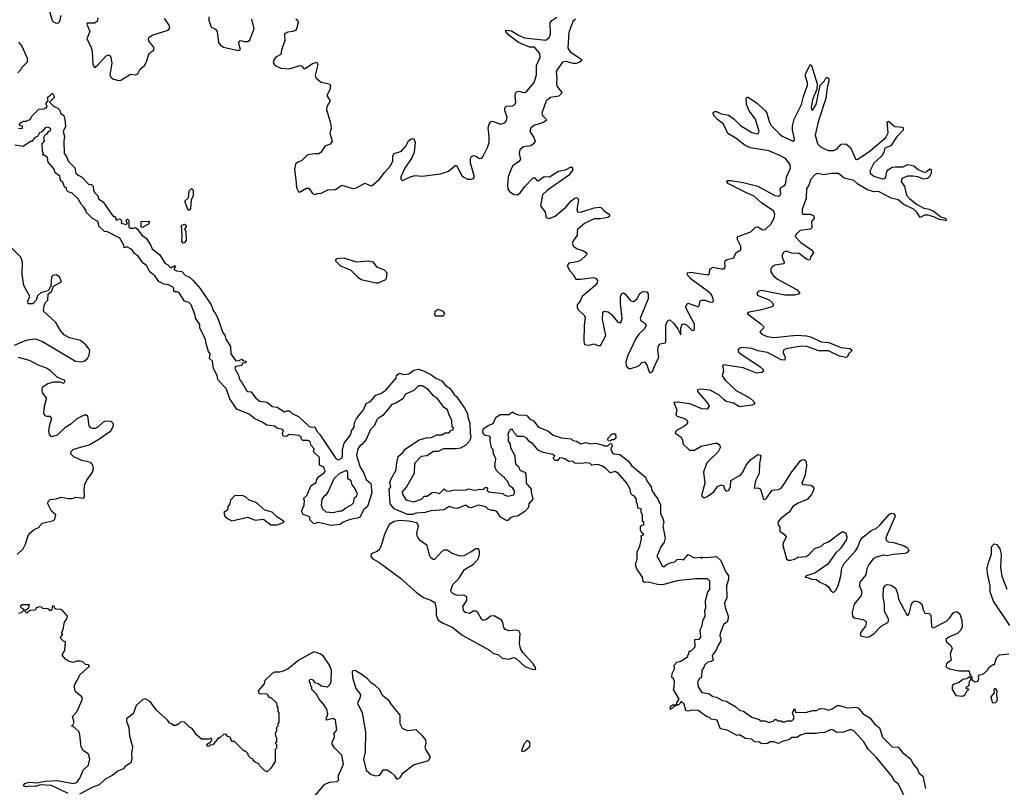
# Model space of a CAD drawing. Extents: x 2494118 to 2687960, y 757339 to 915227.
# Tile 310 of 364: x 2662546 to 2670615, y 833075 to 839361. Entities that reach past the tile are written whole.
import ezdxf

# ---------------------------------------------------------------- set-up
doc = ezdxf.new("R2010")
doc.units = 0

msp = doc.modelspace()

# ---------------------------------------------------------------- linework, layer by layer
at = {"layer": '0CON20XD'}
for points in [[(2662780.4, 839460.4), (2662810.5, 839355), (2662825, 839341.2), (2662848.5, 839331.5), (2662865, 839333.6), (2662873.3, 839345), (2662885.4, 839395)], [(2663185.9, 839375), (2663180.8, 839345), (2663158, 839331.9), (2663098.3, 839331.7), (2663096, 839325), (2663119.3, 839265), (2663095.5, 839205), (2663129.9, 839139.9), (2663138.7, 839101.3), (2663146.2, 838996.2), (2663155, 838972), (2663165, 838972.5), (2663185, 838990), (2663255, 839066), (2663275, 839074), (2663291.1, 839061.1), (2663300.4, 839005), (2663285.6, 838905), (2663295, 838886), (2663310, 838875), (2663355, 838862.9), (2663375, 838864.3), (2663455, 838914), (2663495, 838910), (2663513.9, 838916.1), (2663533.2, 838956.8), (2663567.5, 838985), (2663585.8, 839015), (2663605, 839080), (2663646.2, 839115), (2663646.2, 839135), (2663604.1, 839184.1), (2663600, 839205), (2663604.2, 839215.8), (2663632.5, 839235), (2663763.8, 839276.2), (2663776.4, 839293.6), (2663770, 839315), (2663731.7, 839371.7)], [(2664094.6, 839385), (2664096.8, 839356.8), (2664115, 839300), (2664151.7, 839281.7), (2664163.6, 839263.6), (2664173.7, 839173.7), (2664188.1, 839155), (2664216, 839135), (2664335, 839108.2), (2664354.3, 839115.7), (2664342.3, 839165), (2664344.6, 839185.4), (2664355, 839191.1), (2664385, 839182.5), (2664415, 839181.9), (2664433.1, 839195), (2664468.6, 839285), (2664448.1, 839365)], [(2664807.5, 839367.5), (2664824.5, 839354.5), (2664827.5, 839335), (2664814.5, 839285), (2664805, 839271.9), (2664785, 839262.7), (2664742.3, 839257.7), (2664715.8, 839245), (2664719.6, 839190.5), (2664692.2, 839112.2), (2664685.7, 839075), (2664645, 839053.9), (2664630, 839035), (2664622.9, 839005), (2664638.6, 838985), (2664685, 838964.6), (2664755, 838958.1), (2664845, 838984.3), (2664855, 838982), (2664875, 838960), (2664885, 838960.6), (2664945, 839002.2), (2664981.7, 839011.7), (2664988.6, 838995), (2664968.1, 838905), (2664972.5, 838885), (2665015, 838848.6), (2665083.3, 838835), (2665092.5, 838815), (2665087.1, 838785), (2665066, 838745), (2665066.2, 838735), (2665090, 838695), (2665064.1, 838645.9), (2665061.2, 838625), (2665093, 838513), (2665098.3, 838468.3), (2665086.7, 838435), (2665105.8, 838364.2), (2665088.8, 838341.2), (2665046.1, 838323.9), (2665016.7, 838275), (2664998.3, 838261.7), (2664965, 838263.3), (2664905, 838253.3), (2664855.8, 838204.2), (2664825, 838193.3), (2664805, 838176.7), (2664797.5, 838135), (2664808.1, 838051.9), (2664814.4, 837984.4), (2664831.7, 837951.7), (2664845, 837951.2), (2664895, 837980), (2664915, 837982), (2664946.1, 837936.1), (2664965, 837928.8), (2664985, 837937.5), (2665015, 837938.8), (2665071.7, 837968.3), (2665135, 837970), (2665185, 838005.8), (2665275, 837977.5), (2665305, 837984), (2665375, 838022.5), (2665425, 838001.2), (2665435, 838003.8), (2665495, 838054.2), (2665536.9, 838113.1), (2665585.3, 838164.7), (2665603.3, 838205), (2665604.1, 838245.9), (2665613.3, 838265), (2665676, 838285), (2665710.8, 838325), (2665731.3, 838368.7), (2665755, 838383.8), (2665775, 838387.5), (2665785.8, 838355), (2665779.2, 838275), (2665755.4, 838224.7), (2665705, 838150.8), (2665668.1, 838075), (2665668.8, 838055), (2665685, 838044), (2665740.7, 838070.7), (2665785, 838086), (2665845, 838078), (2665995, 838098.5), (2666060, 838120), (2666115, 838167.5), (2666125, 838167.5), (2666170.5, 838085), (2666185, 838070), (2666215, 838055.6), (2666245, 838053.3), (2666265, 838059.2), (2666273.1, 838075), (2666238.9, 838185), (2666238.9, 838225), (2666248.8, 838241.2), (2666265, 838249.5), (2666285, 838243.6), (2666315, 838223.1), (2666333.3, 838226.7), (2666342.1, 838237.9), (2666380.8, 838315), (2666392.9, 838355), (2666394.1, 838405), (2666384.6, 838475), (2666393.1, 838505), (2666407, 838523), (2666421.2, 838528.8), (2666485, 838505.5), (2666522.8, 838517.2), (2666535.4, 838535), (2666540, 838565), (2666521.1, 838615), (2666520.3, 838639.7), (2666535, 838651.4), (2666585, 838654.5), (2666604.2, 838665), (2666612.7, 838685), (2666605.4, 838735), (2666609.8, 838760.2), (2666619.4, 838770.6), (2666635, 838774.3), (2666666.4, 838766.4), (2666685, 838765.5), (2666701.4, 838775), (2666761.8, 838845), (2666781.3, 838908.7), (2666782, 838985), (2666810, 839055), (2666809.6, 839085), (2666766, 839135), (2666725, 839135.5), (2666634.7, 839174.7), (2666555.7, 839235), (2666530, 839265), (2666530, 839275), (2666575, 839268.9), (2666633.7, 839233.6), (2666683.1, 839213.1), (2666858.3, 839191.7), (2666884.4, 839215), (2666896.9, 839243.1), (2666892.9, 839335), (2666907.1, 839352.9), (2666947.7, 839382.3)], [(2667100, 839365), (2667077.8, 839345), (2667046.7, 839255), (2667038.8, 839128.8), (2667057.3, 839097.3), (2667136.7, 839046.7), (2667148.8, 839035), (2667148.8, 839025), (2667131.3, 839008.7), (2667105, 839001.1), (2667081.7, 839001.7), (2667025, 839017.9), (2666995, 839012.5), (2666942, 838938), (2666949.1, 838875), (2666943.8, 838843.8), (2666947.5, 838815), (2666990, 838765), (2666986.7, 838755), (2666963.3, 838735), (2666895, 838724.5), (2666861.2, 838695), (2666824.6, 838594.6), (2666830.6, 838575), (2666860.8, 838545), (2666860.8, 838535), (2666833.3, 838516.7), (2666765, 838497.9), (2666733.6, 838475), (2666726.4, 838445), (2666760.6, 838395), (2666769.2, 838365), (2666757.5, 838345), (2666735, 838326.5), (2666675, 838318.5), (2666645.6, 838295), (2666640, 838265), (2666648.9, 838215), (2666634.7, 838195.3), (2666588.5, 838165), (2666575, 838145.7), (2666547.7, 838075), (2666542.9, 838002.9), (2666546.4, 837975), (2666560, 837955), (2666595, 837928.5), (2666625, 837926.2), (2666651.2, 837945), (2666685.3, 837994.7), (2666755, 838064.3), (2666766.9, 838066.9), (2666783.8, 838043.8), (2666795, 838041.1), (2666845, 838075.6), (2666888.8, 838075), (2666935, 838104.5), (2666960.4, 838119.6), (2667019.6, 838130.5), (2667065, 838155.7), (2667076.7, 838146.7), (2667077.5, 838125), (2667044.5, 838085), (2666872.1, 837965), (2666829.6, 837925), (2666814.5, 837835), (2666851.4, 837785), (2666861.1, 837741.1), (2666885, 837733.5), (2666935, 837752.1), (2667020.4, 837825), (2667065, 837877.3), (2667095, 837899.4), (2667114.2, 837904.2), (2667125.5, 837885), (2667110.9, 837805), (2667117.6, 837787.6), (2667145, 837785.4), (2667255, 837820.4), (2667296.6, 837826.6), (2667315, 837820.8), (2667335.7, 837795), (2667380, 837765), (2667379.7, 837750.3), (2667365, 837740.6), (2667305, 837730), (2667255, 837728.6), (2667175, 837691.5), (2667120.8, 837645), (2667113.8, 837625), (2667113.8, 837595), (2667078, 837545), (2667073.8, 837525), (2667085, 837506.2), (2667113.8, 837485), (2667165, 837468.6), (2667187.5, 837455), (2667193.3, 837445), (2667190, 837435), (2667140.5, 837389.5), (2667115, 837378.1), (2667045, 837367.1), (2667032, 837345), (2667053.1, 837305), (2667082.5, 837275), (2667103.3, 837235), (2667144.6, 837234.6), (2667245, 837250), (2667264.4, 837244.4), (2667282, 837225), (2667277.1, 837205), (2667259.2, 837180.8), (2667155.5, 837095), (2667138.1, 837055), (2667113.5, 837025), (2667113.1, 837005), (2667121.5, 836985), (2667168.1, 836945), (2667179.1, 836925), (2667170.4, 836855), (2667169.4, 836725), (2667175, 836700), (2667214.1, 836695.9), (2667255, 836706.2), (2667285, 836692), (2667305, 836693.8), (2667348.9, 836775), (2667323.3, 836905), (2667325, 836966.7), (2667336, 836974), (2667368.6, 836968.6), (2667395, 836947.1), (2667445, 836885.8), (2667465, 836878), (2667475.7, 836885), (2667484.4, 836915.6), (2667469.6, 837035), (2667470, 837095), (2667480.4, 837119.5), (2667495, 837123.3), (2667505, 837116.7), (2667555, 837058.6), (2667575, 837053.3), (2667605, 837075.8), (2667624.3, 837115), (2667640.3, 837129.7), (2667655, 837135.8), (2667685, 837131.2), (2667695.7, 837115), (2667695.4, 837075), (2667629.5, 836915), (2667635, 836896), (2667670, 836875), (2667679.2, 836855), (2667664.4, 836825), (2667620, 836785), (2667595, 836749.2), (2667527.5, 836605), (2667512.5, 836555), (2667515.7, 836525), (2667535, 836504.3), (2667555, 836504.3), (2667605, 836520.8)], [(2662536, 839176), (2662562.5, 839145), (2662606.7, 839045), (2662607, 839013), (2662557.5, 838965), (2662556.2, 838953.8), (2662530, 838925)], [(2667605, 836520.8), (2667622.2, 836527.8), (2667645, 836552.9), (2667665, 836557.5), (2667684, 836534), (2667705, 836476), (2667715, 836469.4), (2667735.4, 836485), (2667753.5, 836536.5), (2667784.6, 836595), (2667774.6, 836655), (2667780, 836690), (2667795, 836706), (2667835, 836714.3), (2667840, 836725), (2667841.5, 836865), (2667860, 836900), (2667875, 836902), (2667905, 836874.3), (2667938.8, 836828.8), (2667965, 836780), (2667964.3, 836835.7), (2667975, 836867.5), (2667985, 836870), (2668011.7, 836861.7), (2668055, 836819.2), (2668065, 836814.2), (2668075, 836820), (2668075, 836866), (2668008.2, 836995), (2668004.6, 837015.5), (2668015, 837033.8), (2668025, 837039.2), (2668105, 837008.8), (2668113.9, 837016.1), (2668121.7, 837058.3), (2668135.7, 837064.3), (2668165, 837063.1), (2668195, 837049.4), (2668225, 837046.7), (2668231.2, 837058.8), (2668224.4, 837095), (2668210, 837115), (2668179.1, 837139.1), (2668048.6, 837235), (2668022, 837265), (2668015, 837287.5), (2668046, 837294), (2668185, 837270.6), (2668198.3, 837281.7), (2668201.1, 837318.9), (2668225, 837334.4), (2668295, 837319.5), (2668318.8, 837321.2), (2668328.2, 837335), (2668324.4, 837375), (2668328.6, 837385), (2668345, 837395.6), (2668399.1, 837410.9), (2668415, 837452), (2668455.7, 837475), (2668455.4, 837505), (2668425.5, 837565), (2668430.8, 837585), (2668537.4, 837622.6), (2668575, 837662.9), (2668595, 837663.3), (2668635, 837639.1), (2668655, 837643.2), (2668700.6, 837685), (2668728.9, 837735), (2668735, 837767.5), (2668722.5, 837795), (2668626.9, 837856.9), (2668565, 837914.7), (2668502.6, 837942.6), (2668355, 838017.1), (2668338.8, 838035), (2668345.9, 838044.1), (2668375, 838044.4), (2668475, 838026.8), (2668595, 837996.7), (2668735, 837920.7), (2668765, 837914.7), (2668777.7, 837922.3), (2668783.8, 837935), (2668777.8, 837975), (2668781.4, 837985), (2668815, 838004.6), (2668824.7, 838025), (2668829.5, 838070.5), (2668862.3, 838145), (2668860.4, 838175), (2668821.1, 838225), (2668775, 838249.1), (2668685, 838286.1), (2668535, 838312.3), (2668491.3, 838331.3), (2668415, 838391.1), (2668348.3, 838428.3), (2668314.3, 838505), (2668264.2, 838544.2), (2668239.7, 838569.7), (2668226.7, 838595), (2668240.8, 838609.2), (2668255, 838609.2), (2668295, 838590), (2668355, 838579.2), (2668397.9, 838547.9), (2668453.8, 838495), (2668545, 838437.8), (2668595, 838426), (2668605.5, 838445), (2668575.5, 838545), (2668523.2, 838613.2), (2668501.4, 838665), (2668500, 838715), (2668505, 838727.5), (2668515, 838726.7), (2668585, 838679.2), (2668655, 838616.2), (2668668.1, 838595), (2668687.2, 838527.2), (2668704.5, 838495), (2668771.4, 838425), (2668795, 838407.8), (2668885, 838366), (2668895, 838373.8), (2668895.6, 838384.4), (2668878.2, 838455), (2668878.2, 838491.8), (2668892.7, 838547.3), (2668953.8, 838665), (2668968.5, 838731.5), (2669001.8, 838825), (2669002.5, 838845), (2668985.5, 838895), (2668986.9, 838915), (2669025, 838992.5), (2669036, 838985), (2669080, 838835), (2669078, 838792), (2669042.9, 838705), (2669032.2, 838645), (2669035, 838622.5), (2669045, 838621.2), (2669072.9, 838665), (2669106.2, 838825), (2669140.4, 838859.5), (2669155, 838886.7), (2669165, 838887.5), (2669175.9, 838875.9), (2669178, 838858), (2669161.9, 838805), (2669151.8, 838715), (2669088.7, 838525), (2669066.2, 838415), (2669085, 838347.5), (2669105, 838321.9), (2669135.4, 838305.3), (2669175, 838289.6), (2669215, 838288.1), (2669245, 838304.3), (2669278.7, 838341.3), (2669315, 838344.3), (2669355, 838313.8), (2669395, 838221.2), (2669405, 838216), (2669415, 838219.2), (2669515, 838287.5), (2669643.3, 838395), (2669663.6, 838435), (2669653.8, 838525), (2669665, 838528.8), (2669717, 838487), (2669780.4, 838480.5), (2669786, 838475), (2669786, 838455), (2669731.3, 838398.7), (2669685, 838327.1), (2669635, 838309.2), (2669627.3, 838275), (2669611.5, 838245), (2669544.6, 838185), (2669516.7, 838125), (2669514.5, 838105), (2669545, 838078.1), (2669615, 838058.1), (2669635, 838060), (2669644.3, 838075), (2669653.2, 838116.8), (2669665.4, 838134.6), (2669695, 838153.1), (2669724.3, 838155.7), (2669785, 838155.8), (2669825.7, 838175.7), (2669874.3, 838164.3), (2669910, 838135), (2669955, 838113.1), (2669975, 838115.5), (2670005, 838138.6), (2670014.3, 838134.3), (2670014.6, 838105), (2669999.2, 838070.8), (2669985, 838059.6), (2669955, 838054.6), (2669905, 838073.8), (2669865, 838080.4), (2669821.4, 838078.5), (2669775, 838060.8), (2669770.6, 838035), (2669795.9, 837995.9), (2669814.7, 837924.7), (2669838.5, 837895), (2669895, 837850.6), (2669955, 837816.7), (2670000, 837810), (2670040, 837790), (2670095, 837746.2), (2670130, 837735), (2670142.5, 837725), (2670135, 837717.5), (2670085, 837724), (2670036.7, 837746.7), (2669989.1, 837759.1), (2669961.4, 837758.6), (2669925, 837740), (2669898.8, 837785), (2669875.7, 837805), (2669785, 837850.6), (2669745, 837886.5), (2669688.5, 837898.5), (2669662.4, 837912.5), (2669585, 837953.2), (2669545, 837951.2), (2669495, 837967.5), (2669413.9, 838013.9), (2669381.1, 838045), (2669302.9, 838062.8), (2669255, 838101.1), (2669195, 838101.2), (2669135, 838089.2), (2669085, 838100), (2669065, 838091.8), (2669029.7, 838055), (2669013.4, 838005), (2668994, 837976), (2668991.8, 837898.2), (2668957.4, 837805), (2668957.5, 837785), (2668965, 837769.4), (2669025, 837769.1), (2669054.2, 837754.2), (2669055.7, 837735), (2669034.6, 837705), (2669036.9, 837655), (2669025.3, 837644.7), (2668941.9, 837635), (2668908.9, 837605), (2668900.4, 837585), (2668947.5, 837535), (2669034.2, 837475), (2669051.2, 837455), (2669027.5, 837415), (2669022.5, 837395), (2669015, 837390), (2668997.8, 837397.8), (2668935, 837444.7), (2668875, 837447.7), (2668825, 837466), (2668806.5, 837455), (2668793.2, 837435), (2668793.9, 837415), (2668811.1, 837375), (2668807.9, 837362.1), (2668735, 837350.4), (2668710.5, 837335), (2668701.5, 837315), (2668701.9, 837295), (2668721.9, 837265), (2668757.1, 837235), (2668917.6, 837147.6), (2668936, 837125), (2668935.8, 837115), (2668895, 837103.8), (2668815, 837104.6), (2668625, 837142.2), (2668598.8, 837135), (2668590, 837125), (2668590.8, 837105), (2668686.7, 837066.7), (2668712.9, 837045), (2668722.5, 837025), (2668717.5, 837015), (2668702.3, 837007.7), (2668625, 836985.3), (2668523.6, 836966.4), (2668507.5, 836955), (2668620.5, 836870.5), (2668644.3, 836845), (2668641.4, 836835), (2668612, 836805), (2668628.5, 836785), (2668672, 836765), (2668725, 836756.7), (2668915, 836778.4), (2668993, 836773), (2669035, 836760.3), (2669115, 836723.5), (2669176.2, 836716.2), (2669276.6, 836676.6), (2669348.7, 836668.7), (2669365.4, 836655.5), (2669361.9, 836645), (2669338.1, 836625), (2669330.6, 836599.4), (2669315, 836593.8), (2669265, 836605.4), (2669175, 836647.7), (2669095, 836647.5), (2668996.5, 836683.5), (2668951.7, 836688.3), (2668824.9, 836665.1), (2668805.4, 836655), (2668802.7, 836635), (2668820.4, 836595), (2668815, 836573.1), (2668785, 836575.3), (2668750, 836595), (2668675, 836636), (2668595, 836649.2), (2668545, 836668.1), (2668465, 836677.3), (2668445, 836672), (2668432, 836655), (2668438.6, 836635), (2668615, 836519.1), (2668638.1, 836495), (2668640, 836480), (2668627.9, 836472.1), (2668585, 836465.5), (2668475, 836508.8), (2668315, 836532.9), (2668305.8, 836525), (2668314.5, 836485), (2668303.5, 836445), (2668329.2, 836405), (2668416.2, 836325), (2668531.3, 836261.3), (2668562.9, 836235), (2668571.2, 836215), (2668545, 836204.6), (2668445, 836190.9), (2668395, 836219.7), (2668335, 836233.2), (2668318.3, 836248.3), (2668277.1, 836285), (2668205, 836326.7), (2668124.6, 836335.4), (2668101.5, 836328.5), (2668100.6, 836315), (2668188.5, 836215), (2668195.7, 836195), (2668179.5, 836170.5), (2668135, 836173.1), (2668038.8, 836215), (2667931.9, 836228.1), (2667906.7, 836225), (2667930, 836165), (2667922, 836125), (2667933.8, 836115), (2667994, 836095), (2668010, 836085), (2668022, 836065), (2668011.2, 836045), (2667996.7, 836033.3), (2667926.7, 835995), (2667916.7, 835975), (2667963.8, 835945), (2667976.2, 835925), (2667983.8, 835885), (2668034.5, 835834.5), (2668075, 835834.6), (2668131.3, 835868.7), (2668245, 835892.9), (2668265, 835891.8), (2668284.5, 835875), (2668287.5, 835855), (2668269.3, 835820.8), (2668195, 835750.5), (2668174.6, 835725), (2668150, 835655), (2668161.4, 835565), (2668134.4, 835465), (2668138, 835455), (2668155, 835446), (2668178.8, 835455), (2668234.5, 835495.5), (2668265, 835536.7), (2668295, 835551.2), (2668313.3, 835545), (2668322.5, 835515), (2668335, 835500), (2668355, 835504.3), (2668371.2, 835535), (2668373.1, 835586.9), (2668455, 835633.1), (2668475, 835660), (2668498.7, 835711.3), (2668533.7, 835756.3), (2668595, 835799.6), (2668615, 835795.7), (2668620, 835785), (2668609.2, 835725), (2668607.1, 835645), (2668575, 835583.3), (2668564.1, 835524.1), (2668595, 835526), (2668615.7, 835515.7), (2668642, 835435), (2668655, 835431.2), (2668665, 835441.2), (2668713.3, 835506.7), (2668765, 835512.5), (2668785, 835524.4), (2668819.4, 835570.6), (2668872.8, 835657.2), (2668945, 835746.9), (2668955, 835756.9), (2668975, 835759.4), (2668991.7, 835741.7), (2668993.3, 835705), (2668979.7, 835625), (2668956.7, 835565), (2668965, 835553.5), (2669028.3, 835548.3), (2669041.8, 835541.8), (2669054.4, 835524.4), (2669051.9, 835505), (2669031.3, 835468.7), (2668998.6, 835431.4), (2668925, 835402.3), (2668881.1, 835375), (2668852.4, 835327.6), (2668782.3, 835275), (2668760, 835245), (2668761.4, 835225), (2668774.3, 835205), (2668775, 835172.5), (2668814, 835144), (2668827.5, 835125), (2668802.9, 835075), (2668800, 835055), (2668831.1, 834945), (2668844.2, 834934.2), (2668864, 834934), (2668895, 834942.5), (2668925, 834960), (2668991.2, 834965), (2669015, 834981.9), (2669059.4, 835030.6), (2669112.5, 835047.5), (2669140, 835070), (2669175, 835084.2), (2669275, 835160), (2669295, 835168), (2669316, 835156), (2669324.3, 835125), (2669322, 835105), (2669276, 835034), (2669235, 834994.3), (2669169.3, 834900.8), (2669061.5, 834828.5), (2668990, 834805), (2668982.5, 834795), (2669005, 834792.5), (2669035, 834778.8), (2669075, 834776.7), (2669104.3, 834754.3), (2669153.3, 834733.3), (2669174.2, 834715), (2669195, 834680), (2669215, 834670), (2669235, 834689.2), (2669254.6, 834725), (2669275.3, 834805.3), (2669282.2, 834867.8), (2669301.7, 834908.3), (2669395, 835010), (2669415, 835042), (2669434.5, 835095.5), (2669456.2, 835123.8), (2669523.8, 835176.2), (2669565, 835194.5), (2669595, 835221.1)], [(2662535, 838470), (2662568.3, 838471.7), (2662568.3, 838488.3), (2662551.7, 838491.7), (2662541.7, 838508.3), (2662575, 838530), (2662605, 838530), (2662611.7, 838538.3), (2662628.3, 838541.7), (2662638.3, 838551.7), (2662641.7, 838568.3), (2662701.7, 838628.3), (2662745, 838630), (2662755, 838640), (2662765, 838640), (2662770, 838655), (2662763, 838663), (2662763, 838677), (2662780, 838695), (2662773, 838727), (2662798.3, 838741.7), (2662815, 838760), (2662830, 838725), (2662790, 838685), (2662821.7, 838651.7), (2662855, 838640), (2662875, 838620), (2662880, 838595), (2662907.5, 838575), (2662916.4, 838543.6), (2662920, 838485), (2662901.2, 838445), (2662912.5, 838405), (2662906.7, 838365), (2662910, 838265), (2662927, 838247), (2662945, 838200), (2662996.2, 838146.2), (2663006.7, 838105), (2663025, 838086.7), (2663053.3, 838073.3), (2663110, 838015), (2663135, 838010), (2663148.3, 837998.3), (2663150, 837965), (2663157.5, 837945), (2663190, 837915), (2663187.5, 837905), (2663195, 837890), (2663229.3, 837869.3), (2663297, 837767), (2663315, 837750), (2663328.3, 837748.3), (2663335, 837720), (2663365, 837730), (2663380, 837715), (2663377.5, 837695), (2663417.5, 837682.5), (2663430, 837695), (2663420, 837705), (2663420, 837725), (2663428.3, 837728.3), (2663440, 837715), (2663440, 837665), (2663455, 837652.5), (2663477.5, 837652.5), (2663495, 837660), (2663508.3, 837648.3), (2663546.7, 837595), (2663582, 837572), (2663617.5, 837517.5), (2663630, 837485), (2663694.2, 837434.2), (2663735, 837366.2), (2663756.1, 837356.1), (2663785, 837327.5), (2663817.5, 837347.5), (2663820, 837335), (2663810, 837315), (2663830, 837305), (2663875, 837297.5), (2663903.3, 837265), (2663933.8, 837253.8), (2663966, 837226), (2664025, 837160), (2664113.8, 837025), (2664135, 836972.5), (2664148.3, 836958.3), (2664170, 836915), (2664210, 836795), (2664226, 836776), (2664234, 836745), (2664272.5, 836685), (2664276.7, 836625), (2664318.3, 836568.3), (2664345, 836570), (2664365, 836580), (2664375, 836570), (2664400, 836565), (2664398.3, 836551.7), (2664371.7, 836548.3), (2664365, 836530), (2664315, 836520), (2664310, 836505), (2664339.6, 836449.5), (2664346.2, 836415), (2664364, 836395), (2664405, 836323.3), (2664415, 836316.2), (2664443, 836313), (2664480.4, 836260.5), (2664515, 836237.5), (2664575, 836227.5), (2664615, 836193.8), (2664657, 836187), (2664715, 836150), (2664735, 836157.5), (2664757, 836157), (2664777.5, 836135), (2664830.8, 836110.8), (2664915, 836030.8), (2664935, 836024.3), (2664965, 836026.7), (2664980.3, 835990.3), (2665006.2, 835965), (2665038.8, 835915), (2665136.1, 835766.1), (2665155, 835756.2), (2665185, 835768.8), (2665192.5, 835785), (2665191.2, 835835), (2665206, 835894), (2665258.8, 835965), (2665266.2, 835995), (2665286, 836025), (2665289.3, 836060.7), (2665306.7, 836095), (2665363.8, 836165), (2665385, 836216.7), (2665420, 836235), (2665465, 836286.7), (2665505, 836300), (2665545, 836327.5), (2665630, 836425), (2665633, 836447), (2665655, 836466.7), (2665695, 836456), (2665735, 836460.8), (2665775, 836490), (2665815, 836500), (2665855, 836486.2), (2665914.6, 836454.6), (2665955, 836424.4), (2666004.3, 836404.3), (2666034, 836365), (2666072, 836342), (2666105, 836292.5), (2666125.8, 836275.8), (2666190.4, 836180.5), (2666215.9, 836135.9), (2666219.2, 836105), (2666235.8, 836055.8), (2666236.4, 835976.4), (2666243.3, 835936.7), (2666226.7, 835903.3), (2666203.3, 835876.7), (2666157, 835853), (2666123.3, 835846.7), (2666020, 835845), (2665975, 835823.3), (2665937.5, 835825), (2665881.2, 835788.8), (2665835, 835783.3), (2665780, 835725), (2665777.5, 835645), (2665715.8, 835534.2), (2665681.2, 835495), (2665683.8, 835475), (2665707.5, 835435), (2665720, 835425), (2665775, 835411.2), (2665837.5, 835435), (2665861.7, 835458.3), (2665885, 835460), (2665925, 835490), (2665945, 835492.5), (2665985, 835480), (2666025, 835520), (2666041.7, 835501.7), (2666065, 835500), (2666095, 835507.5), (2666205, 835511.2), (2666225, 835517.5), (2666275, 835508), (2666317, 835517), (2666345, 835513.3), (2666361.7, 835528.3), (2666375, 835530), (2666380, 835525), (2666377.5, 835505), (2666390, 835495), (2666505, 835480), (2666515, 835470), (2666545, 835460), (2666595, 835470), (2666603, 835497), (2666586.7, 835525), (2666557, 835547), (2666545, 835580), (2666520, 835605), (2666520, 835615), (2666505, 835620), (2666451.7, 835671.7), (2666440, 835705), (2666448, 835765), (2666430, 835805), (2666425, 835840), (2666413.3, 835855), (2666402.5, 835915), (2666405, 835940), (2666395, 835950), (2666360, 835955), (2666347, 835967), (2666340, 835985), (2666347, 836013), (2666389.3, 836040.7), (2666425, 836053.8), (2666447, 836103), (2666483.6, 836126.4), (2666555, 836127.5), (2666585, 836150), (2666597.5, 836137.5), (2666630, 836125), (2666692.3, 836122.3), (2666705.7, 836115.7), (2666725, 836092.5), (2666755.6, 836075.6), (2666798, 836025), (2666874.4, 835994.4), (2666918.8, 835958.8), (2666985, 835937.5), (2667065, 835927.5), (2667080, 835915), (2667109.6, 835909.5), (2667145, 835888), (2667185, 835897.5), (2667225, 835887.5), (2667265, 835892.5), (2667327, 835877), (2667335, 835870), (2667365, 835870), (2667381.7, 835888.3), (2667395, 835890), (2667400, 835865), (2667391.7, 835858.3), (2667390, 835845), (2667402.5, 835815), (2667415.9, 835805.9), (2667465, 835800.8), (2667535, 835745.6)], [(2666415, 835342.5), (2666385, 835353.3), (2666365, 835370), (2666305, 835384), (2666245, 835362.5), (2666225.6, 835365.6), (2666205, 835382), (2666195, 835382), (2666131.7, 835358.3), (2666105, 835360), (2666065, 835373.8), (2666025, 835347.3), (2665915, 835339.7), (2665867.5, 835325), (2665795, 835320.3), (2665765, 835308.6), (2665725, 835309.8), (2665615, 835354.7), (2665582.1, 835395), (2665573.3, 835515), (2665586, 835535), (2665579.3, 835570.7), (2665586.1, 835593.9), (2665632, 835675), (2665633.3, 835715), (2665646.7, 835783.3), (2665686.7, 835815), (2665706, 835844), (2665813.8, 835916.2), (2665885, 835938.8), (2665915, 835937.5), (2665965, 835960), (2666005, 835960), (2666033, 835977), (2666061.7, 835978.3), (2666081.7, 835998.3), (2666098.3, 836001.7), (2666100, 836015), (2666090, 836025), (2666088.3, 836078.3), (2666064.1, 836124.1), (2666052, 836165), (2666023.9, 836183.9), (2665963.3, 836265), (2665938.6, 836278.6), (2665890, 836335), (2665845, 836363.3), (2665815, 836363.3), (2665775.7, 836324.3), (2665708.8, 836295), (2665684.3, 836255.7), (2665629.6, 836220.5), (2665595, 836210), (2665522, 836118), (2665485, 836098.8), (2665473.3, 836085), (2665453, 836037), (2665420, 836005), (2665385, 835922.5), (2665349.3, 835880.7), (2665335, 835872.5), (2665318, 835845), (2665305.7, 835795), (2665315.8, 835755), (2665336.1, 835696.1), (2665363.8, 835653.8), (2665386.2, 835595), (2665422.5, 835562.5), (2665432.5, 835485), (2665395.6, 835374.4), (2665365, 835348.8), (2665333, 835287), (2665315, 835277.5), (2665283.8, 835273.8), (2665255, 835268.6), (2665197.5, 835245), (2665172.7, 835227.3), (2665095, 835217.5), (2664995, 835243.3), (2664955, 835232.5), (2664925, 835262.5), (2664923.3, 835283.3), (2664915, 835292.5), (2664868.3, 835308.3), (2664856.2, 835335), (2664876.2, 835385), (2664880, 835425), (2664871.7, 835438.3), (2664900, 835465), (2664933.6, 835546.4), (2664975, 835570), (2664980, 835595), (2664993.6, 835616.4), (2665045, 835653.3), (2665048.8, 835665), (2665035, 835700), (2665001.7, 835711.7), (2665002.5, 835775), (2664953, 835823), (2664960, 835845), (2664933.8, 835873.8), (2664925, 835906.7), (2664905.8, 835915.8), (2664865.9, 835915.9), (2664855.9, 835925.9), (2664853.8, 835945), (2664833.8, 835956.2), (2664755, 835963.3), (2664731.7, 835948.3), (2664705, 835950), (2664700, 835975), (2664707.5, 835995), (2664700, 836005), (2664656.1, 836016.1), (2664632.7, 836032.7), (2664570.4, 836040.5), (2664532.5, 836065), (2664471.7, 836091.7), (2664425, 836130), (2664325, 836172.5), (2664267.5, 836255), (2664240, 836335), (2664170, 836415), (2664165, 836447.5), (2664133.3, 836505), (2664126.2, 836565), (2664100, 836585), (2664106, 836625), (2664094, 836644), (2664073.8, 836705), (2664068, 836745), (2664023.3, 836835), (2664021.2, 836865), (2663986.7, 836915), (2663985, 836940), (2663952, 837025), (2663932.5, 837045), (2663896.7, 837056.7), (2663852.5, 837125), (2663835, 837132.5), (2663811.7, 837131.7), (2663805, 837166.7), (2663765, 837190), (2663726, 837196), (2663686.1, 837216.1), (2663653.9, 837263.9), (2663612.5, 837295), (2663585, 837347.5), (2663556.7, 837366.7), (2663517.5, 837425), (2663486.7, 837446.7), (2663465, 837477.5), (2663425, 837500), (2663401.7, 837491.7), (2663400, 837515), (2663365, 837572.5), (2663265, 837622.5), (2663240, 837625), (2663195, 837670), (2663192.5, 837695), (2663185, 837707.5), (2663143.6, 837733.6), (2663090, 837785), (2663090, 837795), (2663072.5, 837825), (2663049.3, 837849.3), (2663025, 837892.5), (2662975, 837940), (2662941.7, 837951.7), (2662931.7, 837961.7), (2662928.3, 837978.3), (2662911.7, 837991.7), (2662898.3, 838028.3), (2662880, 838045), (2662875, 838080), (2662835, 838110), (2662830, 838135), (2662780, 838195), (2662772.5, 838232.5), (2662745, 838250), (2662731.7, 838251.7), (2662740, 838265), (2662732.5, 838285), (2662730, 838345), (2662750, 838365), (2662743, 838397), (2662753.6, 838416.4), (2662770, 838425), (2662783.6, 838446.4), (2662798.3, 838451.7), (2662800, 838465), (2662790, 838475), (2662775, 838480), (2662753.9, 838476.1), (2662726.4, 838443.6), (2662707, 838433), (2662693, 838407), (2662667, 838393), (2662646.2, 838363.8), (2662635, 838362.5), (2662575, 838323.3), (2662505, 838332.5)], [(2663935, 837800), (2663925, 837800), (2663900, 837875), (2663928.3, 837901.7), (2663935, 837960), (2663955, 837977.5), (2663967.5, 837965), (2663966.2, 837915), (2663950, 837885), (2663946.1, 837813.9), (2663935, 837800)], [(2663555, 837660), (2663540, 837665), (2663541.7, 837708.3), (2663605, 837710), (2663610, 837705), (2663600, 837685), (2663561.7, 837668.3), (2663555, 837660)], [(2663885, 837530), (2663873.9, 837543.9), (2663877.5, 837595), (2663872.5, 837675), (2663896.2, 837686.2), (2663910, 837675), (2663910, 837665), (2663897.5, 837645), (2663907.5, 837625), (2663908.8, 837555), (2663895, 837532.5), (2663885, 837530)], [(2662502.5, 836695), (2662585, 836730.8), (2662625, 836742.5), (2662675, 836747.5), (2662733.8, 836725), (2663003.3, 836565), (2663045, 836558.6), (2663073.3, 836565), (2663101.2, 836585), (2663113.9, 836613.9), (2663120.6, 836655), (2663090, 836695), (2663043, 836733), (2662954.5, 836754.5), (2662909.7, 836779.7), (2662880, 836815), (2662841.7, 836881.7), (2662740, 836975), (2662745, 837020), (2662757.5, 837045), (2662776.7, 837065), (2662780, 837115), (2662807.5, 837135), (2662821.7, 837178.3), (2662887, 837213), (2662872.5, 837255), (2662845, 837271.2), (2662817.5, 837265), (2662807.5, 837255), (2662800, 837175), (2662790, 837165), (2662788.3, 837151.7), (2662775, 837140), (2662720, 837125), (2662691.7, 837098.3), (2662680, 837065), (2662652.5, 837035), (2662615, 837032.5), (2662611.2, 837055), (2662630, 837095), (2662580.8, 837185), (2662567.1, 837275), (2662567.5, 837375), (2662554.4, 837415), (2662445.4, 837525.4)], [(2665465, 837204.4), (2665485, 837204.4), (2665545.7, 837234.3), (2665552, 837245), (2665556.2, 837285), (2665535, 837308.8), (2665475, 837334), (2665445, 837374.2), (2665405, 837382.2), (2665305.4, 837375.4), (2665205, 837407.3), (2665147, 837403), (2665132.5, 837395), (2665132.5, 837385), (2665173.8, 837345), (2665259.4, 837309.4), (2665315, 837254.3), (2665345, 837234.2), (2665465, 837204.4)], [(2666015, 836932.5), (2665955, 836932.5), (2665947, 836947), (2665950, 836975), (2665975, 836990), (2666013.8, 836973.8), (2666026.7, 836955), (2666015, 836932.5)], [(2662525, 834981.2), (2662575, 835026.7), (2662593.8, 835065), (2662614.2, 835135.8), (2662632.3, 835157.7), (2662663.9, 835186.1), (2662706.4, 835203.6), (2662710, 835215), (2662733, 835237), (2662821.7, 835258.3), (2662835, 835270), (2662842.5, 835305), (2662806.7, 835335), (2662776.7, 835395), (2662780, 835415), (2662795, 835432.5), (2662845, 835436.2), (2662885, 835450), (2662945, 835440), (2662975, 835440), (2663005, 835449.2), (2663067.7, 835442.3), (2663075.7, 835454.3), (2663074.4, 835515), (2663080.6, 835555), (2663095, 835588.8), (2663143.3, 835655), (2663150, 835685), (2663143.9, 835713.9), (2663127.5, 835735), (2663055, 835751.9), (2662990.6, 835780.6), (2662966, 835805), (2662968.8, 835825), (2662985, 835840), (2663024.5, 835855.5), (2663115, 835878.2), (2663194.3, 835925), (2663291.9, 835995), (2663314.1, 836034.1), (2663311.4, 836055), (2663295, 836069.2), (2663245, 836071.9), (2663230, 836065), (2663185, 836023.1), (2663165, 836013.3), (2663142, 836012), (2663128.2, 836018.2), (2663114.3, 836035), (2663104.3, 836114.3), (2663092.7, 836122.7), (2663075, 836122.2), (2663015, 836093.3), (2662965, 836047.5), (2662915, 836019.4), (2662852.1, 835957.9), (2662805, 835943.3), (2662788.8, 835965), (2662784.1, 835994.1), (2662791.9, 836045), (2662810, 836095), (2662795, 836110), (2662767.7, 836112.3), (2662755, 836116.2), (2662742.9, 836135), (2662750, 836195), (2662765.8, 836255), (2662764, 836265), (2662731.4, 836305), (2662728.8, 836328.8), (2662735, 836353.3), (2662775, 836381.4), (2662825, 836395.8), (2662875, 836394), (2662905, 836384), (2662916, 836395), (2662915.8, 836405.8), (2662851.9, 836431.9), (2662797.1, 836485), (2662765, 836507.5), (2662705, 836527.5), (2662625, 836569.2), (2662535, 836594.2)], [(2669791.7, 833011.7), (2669745, 833103.3), (2669713.8, 833125), (2669693.3, 833165), (2669565, 833320), (2669498, 833388), (2669465, 833446.7), (2669383.3, 833535), (2669355, 833548), (2669305, 833527.5), (2669285, 833522.5), (2669275, 833526.7), (2669243, 833523), (2669213.6, 833543.6), (2669195, 833548), (2669135, 833520), (2669115, 833523.3), (2669073.9, 833516.1), (2668985, 833513.8), (2668945, 833501.2), (2668915, 833483.3), (2668875, 833483.3), (2668855, 833466.2), (2668795, 833449.2), (2668765, 833433.8), (2668725, 833446), (2668696.1, 833446.1), (2668675, 833433.3), (2668625, 833430), (2668610, 833445), (2668566.7, 833446.7), (2668545, 833468), (2668494, 833474), (2668445, 833503.3), (2668425, 833497.5), (2668345, 833543.3), (2668293, 833553), (2668283, 833563), (2668262.5, 833625), (2668213, 833633), (2668200, 833645), (2668173.8, 833653.8), (2668105, 833703.3), (2668055, 833706), (2668025, 833698.8), (2668003.8, 833703.8), (2667990, 833755), (2667965, 833780), (2667960, 833765), (2667945, 833750), (2667930, 833750), (2667928.3, 833741.7), (2667911.7, 833738.3), (2667897, 833723), (2667873, 833713), (2667880, 833720), (2667880, 833735), (2667895, 833750), (2667930, 833750), (2667930, 833765), (2667950, 833795), (2667903.3, 833875), (2667910, 833895), (2667912.5, 833945), (2667905, 833963.3), (2667890, 833975), (2667893.8, 834006.2), (2667913.3, 834045), (2667910, 834075), (2667931.7, 834098.3), (2667965, 834107.5), (2667985, 834120), (2668020, 834145), (2668021.7, 834158.3), (2668030, 834165), (2668031.7, 834188.3), (2668045, 834190), (2668082.5, 834225), (2668080, 834285), (2668115, 834287.5), (2668128.8, 834305), (2668122.5, 834365), (2668135, 834390), (2668146.7, 834445), (2668162.5, 834475), (2668160, 834525), (2668170, 834545), (2668167.5, 834602.5), (2668186.1, 834673.9), (2668202.5, 834695), (2668201.7, 834761.7), (2668182.5, 834782.5), (2668085, 834781.2), (2667935, 834766), (2667815, 834732.5), (2667774.1, 834734.1), (2667695, 834753.3), (2667665, 834752.5), (2667655, 834760), (2667650, 834795), (2667603, 834863), (2667593.3, 834895), (2667606, 834945), (2667607, 835003), (2667628.3, 835048.3), (2667641.7, 835108.3), (2667640, 835135), (2667660, 835145), (2667641.7, 835161.7), (2667632.5, 835182.5), (2667633, 835207), (2667645, 835220), (2667660, 835225), (2667660, 835245), (2667650, 835255), (2667650, 835305), (2667640, 835325), (2667640, 835355), (2667611.7, 835361.7), (2667610, 835395), (2667600, 835405), (2667600, 835435), (2667585, 835460), (2667570, 835465), (2667555, 835480), (2667550, 835515), (2667522.5, 835565), (2667453.3, 835645), (2667425, 835660), (2667385, 835650), (2667350, 835685), (2667335, 835692.5), (2667322.5, 835705), (2667285, 835718.8), (2667235, 835712.5), (2667220, 835725), (2667195, 835732.5), (2667145, 835726.7), (2667095, 835730), (2667080, 835745), (2667043, 835743), (2667012.5, 835765), (2666995, 835770), (2666968.3, 835771.7), (2666955, 835750), (2666935, 835750), (2666920, 835765), (2666920, 835775), (2666930, 835785), (2666915, 835800), (2666835.8, 835815.8), (2666796, 835836), (2666753.3, 835885), (2666718.8, 835908.8), (2666705, 835930), (2666675, 835948), (2666625, 835946.7), (2666597.5, 835977.5), (2666585, 836003.3), (2666566.7, 836003.3), (2666556.4, 835993.6), (2666547.5, 835965), (2666551.2, 835935), (2666545.8, 835915), (2666565.6, 835885.6), (2666567.5, 835855), (2666602.5, 835792.5), (2666605, 835740), (2666612.1, 835722.1), (2666632.3, 835702.3), (2666648.3, 835668.3), (2666686.1, 835656.1), (2666693.6, 835643.6), (2666696.2, 835565), (2666737.5, 835515), (2666737, 835493), (2666751.2, 835435), (2666718, 835395), (2666716.7, 835365), (2666685.8, 835334.2), (2666625, 835295.8), (2666595, 835293.3), (2666565, 835282.5), (2666545, 835260), (2666535, 835260), (2666485, 835286.7), (2666455, 835332.5), (2666435, 835342.5), (2666415, 835342.5)], [(2667385, 835910), (2667371.7, 835911.7), (2667361.7, 835928.3), (2667401.7, 835968.3), (2667428.3, 835968.3), (2667430, 835935), (2667415, 835920), (2667395, 835920), (2667385, 835910)], [(2667535, 835745.6), (2667558.5, 835708.5), (2667674.5, 835615), (2667686.2, 835585), (2667720.5, 835535), (2667727.5, 835505), (2667776.2, 835435), (2667796.4, 835386.4), (2667796.2, 835315), (2667813.8, 835285), (2667823.3, 835245), (2667817.5, 835212.5), (2667836.7, 835115), (2667827, 835083), (2667800, 835045), (2667767.5, 834965), (2667783.6, 834943.6), (2667810, 834885), (2667825, 834880), (2667843, 834897), (2667876.7, 834913.3), (2667915, 834920), (2667935, 834940), (2667965, 834943.3), (2667985, 834937.5), (2668025, 834980), (2668076.4, 834953.6), (2668125, 834960), (2668135, 834950), (2668145, 834960), (2668175, 834956.2), (2668255.5, 834965.5), (2668291.8, 834931.8), (2668330.5, 834840.5), (2668354.6, 834805), (2668354.6, 834775), (2668338.2, 834725), (2668340, 834625), (2668321.2, 834585), (2668327, 834547), (2668352.5, 834475), (2668353, 834457), (2668343.3, 834426.7), (2668315, 834407.5), (2668286.7, 834335), (2668283.3, 834315), (2668293, 834293), (2668292.5, 834275), (2668266.7, 834233.3), (2668253.3, 834196.7), (2668221.2, 834155), (2668230, 834115), (2668216.4, 834103.6), (2668185, 834098), (2668157.5, 834075), (2668153.3, 834055), (2668136.7, 834033.3), (2668133.8, 833976.2), (2668115, 833960), (2668101.2, 833935), (2668106.4, 833896.4), (2668135, 833850.8), (2668192.5, 833842.5), (2668225, 833817.5), (2668255, 833813.3), (2668305, 833786.7), (2668335, 833780), (2668413.9, 833733.9), (2668445, 833706.7), (2668477, 833697), (2668545, 833650), (2668605, 833630), (2668615, 833620), (2668655, 833620), (2668686.1, 833603.9), (2668720, 833615), (2668735, 833630), (2668745, 833630), (2668755, 833620), (2668785, 833620), (2668795, 833610), (2668815, 833610), (2668835, 833620), (2668875, 833620), (2668888.3, 833631.7), (2668892.5, 833645), (2668880, 833685), (2668895, 833720), (2668905, 833690), (2668985, 833687.5), (2669045, 833704), (2669075, 833702.5), (2669105, 833720), (2669145, 833717.5), (2669175, 833707.5), (2669205, 833716.7), (2669246.4, 833743.6), (2669265, 833743.3), (2669315, 833726.7), (2669350, 833725), (2669395, 833732), (2669416, 833726), (2669458.8, 833675), (2669512.3, 833642.3), (2669550, 833595), (2669591.7, 833561.7), (2669617.5, 833485), (2669695, 833406.7), (2669745, 833403.3), (2669780.3, 833360.3), (2669850, 833305), (2669867.5, 833265), (2669903, 833223), (2669915, 833192.5), (2669947, 833167), (2669968, 833065)], [(2665115, 835324), (2665170.7, 835339.3), (2665185, 835337.5), (2665217.3, 835362.7), (2665265, 835387.5), (2665282.5, 835405), (2665290, 835445), (2665305, 835457.5), (2665313.3, 835475), (2665292.5, 835525), (2665270.4, 835550.5), (2665262.5, 835585), (2665235, 835600), (2665235.9, 835645.9), (2665233.3, 835663.3), (2665225, 835668.8), (2665167.5, 835645), (2665119.7, 835600.3), (2665074.3, 835495.7), (2665054.4, 835465.6), (2665035, 835453.8), (2665022, 835435), (2665016.7, 835385), (2665027.5, 835355), (2665055, 835330), (2665115, 835324)], [(2664605, 835223.3), (2664655, 835224.4), (2664708.3, 835241.7), (2664712.5, 835245), (2664706.7, 835255), (2664650.9, 835290.9), (2664615, 835327.5), (2664554.3, 835344.3), (2664485, 835407.5), (2664425, 835426.2), (2664395, 835453.3), (2664370, 835465), (2664305, 835462.5), (2664273.3, 835425), (2664266.7, 835395), (2664252.5, 835375), (2664247.5, 835345), (2664220, 835325), (2664227.5, 835295), (2664247.5, 835275), (2664285, 835256.2), (2664415, 835288), (2664475, 835263.1), (2664545, 835271.4), (2664605, 835223.3)], [(2669595, 835221.1), (2669675, 835312), (2669695, 835318.8), (2669712.5, 835315), (2669720, 835295), (2669654.3, 835144.3), (2669644.5, 835115), (2669646.8, 835096.8), (2669664.6, 835084.6), (2669710.2, 835080.2), (2669795, 835052.1), (2669821.9, 835035), (2669831.2, 835015), (2669816.7, 834995), (2669800.9, 834989.1), (2669705, 834981.2), (2669655, 834969.5), (2669624.4, 834974.4), (2669565, 834959.5), (2669540.8, 834945), (2669505, 834900), (2669488.9, 834865), (2669480.6, 834815), (2669430, 834755), (2669428.5, 834725), (2669446.2, 834675), (2669442.2, 834645), (2669385.4, 834575), (2669368.2, 834508.2), (2669370.9, 834475), (2669381.7, 834461.7), (2669455, 834448.5), (2669478.8, 834435), (2669482.9, 834415), (2669476.7, 834395), (2669447.1, 834355), (2669434.3, 834335), (2669440, 834315), (2669485, 834304.4), (2669505, 834307.5), (2669545, 834331.4), (2669605, 834392.9), (2669655, 834420.6), (2669666.6, 834433.4), (2669666.1, 834455), (2669633.1, 834515), (2669634.2, 834575), (2669622.9, 834635), (2669625.8, 834705), (2669640.3, 834729.7), (2669655, 834736.2), (2669689.1, 834729.1), (2669724.2, 834704.2), (2669740, 834665), (2669747.8, 834615), (2669815, 834487.5), (2669825, 834482.5), (2669835, 834497.5), (2669855.5, 834574.4), (2669867.9, 834592.1), (2669885, 834600.8), (2669915, 834594), (2669938, 834575), (2669952.6, 834522.6), (2669965, 834501.2), (2669998.3, 834498.3), (2670014.2, 834485), (2670018.1, 834395), (2670022.7, 834382.7), (2670035, 834379.4), (2670140.8, 834435), (2670168.6, 834461.5), (2670195.8, 834504.2), (2670225, 834513.8), (2670250, 834495), (2670265.9, 834444.1), (2670270, 834385), (2670254.6, 834355.4), (2670233.9, 834336.1), (2670155, 834300.8), (2670135.5, 834285), (2670140, 834265), (2670176.6, 834236.6), (2670187.5, 834215), (2670170, 834165), (2670180, 834115), (2670140, 834085), (2670136.2, 834065), (2670145, 834054.3), (2670165, 834045.8), (2670245, 834028.8), (2670327, 834027), (2670330, 834005), (2670350, 833975), (2670350, 833955), (2670375, 833937.5), (2670396.7, 833945), (2670406.4, 833963.6), (2670403.3, 833985), (2670412.5, 833995), (2670445, 834002.5), (2670476.4, 834033.6), (2670490.7, 834059.3), (2670525, 834080), (2670535, 834080), (2670550, 834135), (2670575, 834160), (2670651.7, 834168.3)], [(2666775, 834040), (2666773.8, 834055), (2666754.2, 834085), (2666669.2, 834179.2), (2666650.6, 834210.6), (2666643.1, 834253.1), (2666646.1, 834335), (2666636.2, 834356.2), (2666615, 834362.2), (2666555, 834355.6), (2666525.5, 834365.6), (2666513.3, 834383.3), (2666505.6, 834425), (2666495, 834442), (2666435, 834477.8), (2666405, 834475.7), (2666372.1, 834447.9), (2666345, 834440.8), (2666331.3, 834451.3), (2666301.4, 834505), (2666285, 834516.7), (2666263.3, 834516.7), (2666235, 834496.7), (2666196.4, 834506.4), (2666182.5, 834525), (2666176.7, 834555), (2666211.4, 834605), (2666210, 834635), (2666185, 834648.9), (2666134.3, 834644.3), (2666098.8, 834658.8), (2666081.2, 834675), (2666079.2, 834685), (2666094.5, 834735.5), (2666145, 834785.8), (2666190.8, 834859.2), (2666265, 834903.1), (2666305, 834948), (2666314.5, 834985), (2666314.3, 835005), (2666305, 835026.7), (2666285, 835027.5), (2666245, 835002.9), (2666185, 834970), (2666155, 834966.7), (2666090.4, 834990.5), (2666047.7, 835017.7), (2666025, 835017.5), (2666005, 835005.8), (2665945, 834941.2), (2665935, 834940), (2665916.2, 834955), (2665904.4, 834974.4), (2665884.3, 835054.3), (2665831.7, 835091.7), (2665805.8, 835125), (2665800, 835155), (2665813.1, 835215), (2665801.1, 835241.1), (2665735, 835255.2), (2665661.2, 835258.8), (2665615, 835250.8), (2665573.4, 835226.6), (2665535, 835143.8), (2665508.8, 835055), (2665491.1, 835018.9), (2665475.4, 835004.6), (2665425, 834986), (2665424.2, 834965), (2665440, 834945), (2665488, 834918), (2665667.3, 834787.3), (2665795, 834672.5), (2665855, 834630), (2665915, 834607.5), (2665947, 834587), (2665957.5, 834535), (2665957.5, 834485), (2665975, 834442.5), (2666015, 834417.5), (2666090, 834385), (2666176.4, 834316.4), (2666395, 834196.7), (2666423.9, 834173.9), (2666470.7, 834160.7), (2666500.9, 834130.9), (2666555, 834124.2), (2666596.4, 834136.4), (2666616.4, 834126.4), (2666685, 834064), (2666745, 834041.4), (2666775, 834040)], [(2670660.8, 834400.8), (2670527.6, 834597.6), (2670498.6, 834675), (2670498.2, 834725), (2670477.5, 834825), (2670475.5, 834865), (2670485.5, 834915), (2670509.6, 834985), (2670510.8, 835045), (2670532.7, 835067.3), (2670555, 835064), (2670578.6, 835028.6), (2670588.2, 834985), (2670583.8, 834875), (2670595, 834803.3), (2670635, 834698)], [(2663039.4, 833150.6), (2663066.4, 833215), (2663109.4, 833255), (2663121.2, 833305), (2663110, 833345), (2663065, 833376.7), (2663050.8, 833405), (2663039.4, 833505), (2663030.9, 833530.9), (2662985, 833572.5), (2662970, 833575), (2662985, 833587.5), (2662991.2, 833605), (2662979.4, 833655), (2663015, 833691.2), (2663060, 833795), (2663055.9, 833815.9), (2663003.8, 833855), (2662992, 833905), (2663041.7, 833998.3), (2663117, 834067), (2663108.3, 834078.3), (2663085, 834080), (2663065, 834100), (2663045, 834107.5), (2663015, 834106.2), (2662985, 834096.2), (2662945, 834106.7), (2662920, 834125), (2662897.5, 834155), (2662897.5, 834165), (2662916.4, 834193.6), (2662920, 834265), (2662905, 834270), (2662880, 834295), (2662880, 834305), (2662900, 834325), (2662891.7, 834331.7), (2662890, 834345), (2662900, 834355), (2662913, 834427), (2662932.5, 834455), (2662937.5, 834475), (2662900, 834520), (2662881.7, 834531.7), (2662843, 834533), (2662831.7, 834541.7), (2662830, 834555), (2662815, 834560), (2662807, 834523), (2662793, 834523), (2662777, 834537), (2662735, 834540), (2662725, 834550), (2662705, 834552.5), (2662680, 834545), (2662680, 834535), (2662670, 834525), (2662628.3, 834521.7), (2662610, 834505), (2662605, 834500), (2662590, 834515), (2662590, 834525), (2662618.3, 834541.7), (2662625, 834570), (2662565, 834570), (2662550, 834555), (2662565, 834540), (2662575, 834540), (2662580, 834525), (2662557, 834503), (2662535, 834497.5)], [(2664955, 832994), (2665045, 833097.5), (2665085, 833117.5), (2665147, 833123), (2665160, 833135), (2665156.7, 833165), (2665198.8, 833265), (2665185, 833337.5), (2665125, 833397.5), (2665107, 833427), (2665107.5, 833445), (2665126.7, 833485), (2665122.5, 833515), (2665143.6, 833546.4), (2665133.8, 833625), (2665115, 833637.5), (2665060, 833625), (2665057.5, 833635), (2665071.2, 833675), (2665063.6, 833713.6), (2665036.4, 833756.4), (2665000, 833795), (2664975, 833840), (2664940, 833875), (2664940, 833895), (2664931.7, 833901.7), (2664930, 833925), (2664920, 833935), (2664920, 833955), (2664935, 833960), (2664947.5, 833955), (2664961.7, 833931.7), (2664993.6, 833923.6), (2665015, 833906.2), (2665065, 833897.5), (2665075, 833902.5), (2665090.7, 833919.3), (2665098.3, 833941.7), (2665100, 834035), (2665084.4, 834075), (2665031.7, 834151.7), (2665005, 834168.1), (2664955, 834184), (2664832.5, 834115), (2664746.1, 834043.9), (2664703.8, 834026.2), (2664675, 834017.5), (2664635, 834017.5), (2664613.6, 834006.4), (2664555, 833950), (2664548.3, 833921.7), (2664500, 833865), (2664501.7, 833851.7), (2664512.5, 833842.5), (2664575, 833840), (2664581.7, 833821.7), (2664595, 833810), (2664605, 833810), (2664650, 833765), (2664651.7, 833738.3), (2664660, 833725), (2664660, 833695), (2664670, 833685), (2664670, 833605), (2664660, 833595), (2664660, 833575), (2664650, 833565), (2664650, 833535), (2664640, 833515), (2664643, 833493), (2664650, 833485), (2664650, 833445), (2664640, 833435), (2664650, 833425), (2664650, 833395), (2664640, 833385), (2664640, 833285), (2664605, 833232.5), (2664575, 833200), (2664555, 833210), (2664515, 833250), (2664506.7, 833266.7), (2664475, 833280), (2664460, 833295), (2664460, 833305), (2664441.7, 833311.7), (2664421.7, 833331.7), (2664415, 833350), (2664395, 833370), (2664385, 833370), (2664305, 833450), (2664285, 833450), (2664270, 833485), (2664251.7, 833491.7), (2664235, 833510), (2664215, 833507.5), (2664185, 833480), (2664175, 833480), (2664128.3, 833421.7), (2664105, 833420), (2664098.3, 833411.7), (2664085, 833410), (2664080, 833425), (2664095, 833440), (2664108.3, 833441.7), (2664120, 833465), (2664117.5, 833477.5), (2664095, 833467.5), (2664035, 833470), (2663993.6, 833503.6), (2663960, 833555), (2663940, 833565), (2663897, 833607), (2663865, 833610), (2663845, 833590), (2663835, 833590), (2663825, 833580), (2663805, 833580), (2663790, 833595), (2663775, 833600), (2663757.5, 833625), (2663665, 833710), (2663615.9, 833775.9), (2663575, 833800), (2663555, 833792.9), (2663500.6, 833745), (2663474.5, 833675.5), (2663422, 833635), (2663420, 833615), (2663440, 833565), (2663446.9, 833496.9), (2663470, 833405), (2663461.9, 833355), (2663465.6, 833304.4), (2663455.5, 833274.5), (2663412.7, 833247.3), (2663392.5, 833225), (2663345, 833204.2), (2663308.8, 833175), (2663245, 833140), (2663196.4, 833093.6), (2663145, 833076.2), (2663035, 833017.3)], [(2665645, 833143.2), (2665662.7, 833155), (2665687.9, 833192.1), (2665772.8, 833257.2), (2665896.7, 833295), (2665913.3, 833325), (2665873.8, 833385), (2665868.8, 833405), (2665877, 833437), (2665873.6, 833463.6), (2665845, 833500), (2665795, 833543.8), (2665725, 833538), (2665683.8, 833555), (2665664.2, 833595), (2665663.8, 833665), (2665592.5, 833752.5), (2665575, 833783.3), (2665522.9, 833822.9), (2665493.8, 833875), (2665455, 833912), (2665428, 833928), (2665395, 833963.3), (2665352.5, 833995), (2665295, 834030), (2665270, 834025), (2665273.3, 833975), (2665301.2, 833885), (2665338, 833835), (2665332.5, 833805), (2665313.9, 833763.9), (2665352.5, 833685), (2665379.7, 833529.7), (2665376, 833365), (2665362, 833305), (2665384, 833215), (2665425, 833178.9), (2665465, 833167.3), (2665497.3, 833172.7), (2665525, 833216.7), (2665556.5, 833216.5), (2665588.6, 833198.6), (2665614.7, 833174.7), (2665634.6, 833145), (2665645, 833143.2)], [(2670275, 833822), (2670293.3, 833835), (2670311.7, 833868.3), (2670327.5, 833875), (2670302.5, 833885), (2670305, 833900), (2670315, 833900), (2670328.3, 833911.7), (2670330, 833945), (2670340, 833955), (2670338.3, 833968.3), (2670325, 833980), (2670308.3, 833961.7), (2670275, 833957.5), (2670245, 833933.3), (2670205, 833920), (2670188, 833905), (2670188, 833875), (2670217.5, 833825), (2670275, 833822)], [(2670535, 833767.5), (2670545, 833772.5), (2670555, 833780), (2670560, 833795), (2670552.5, 833825), (2670557.5, 833865), (2670545, 833880), (2670535, 833880), (2670530, 833875), (2670531.7, 833848.3), (2670503.3, 833815), (2670515, 833770), (2670535, 833767.5)], [(2666665, 833367.5), (2666685, 833372.5), (2666723.3, 833405), (2666728.8, 833425), (2666722.5, 833445), (2666705, 833457.5), (2666679.3, 833430.7), (2666657.5, 833375), (2666665, 833367.5)], [(2662944, 833025), (2662805, 833088.1), (2662716.1, 833093.9), (2662675, 833081.2), (2662635, 833083.8), (2662595, 833078), (2662576.7, 833086.7), (2662584, 833105), (2662625, 833115.6), (2662685, 833110), (2662755, 833123.8), (2662855, 833130), (2662985, 833104.6), (2663015.2, 833114.8), (2663039.4, 833150.6)]]:
    msp.add_lwpolyline(points, dxfattribs=at)

doc.saveas('drawing.dxf')
